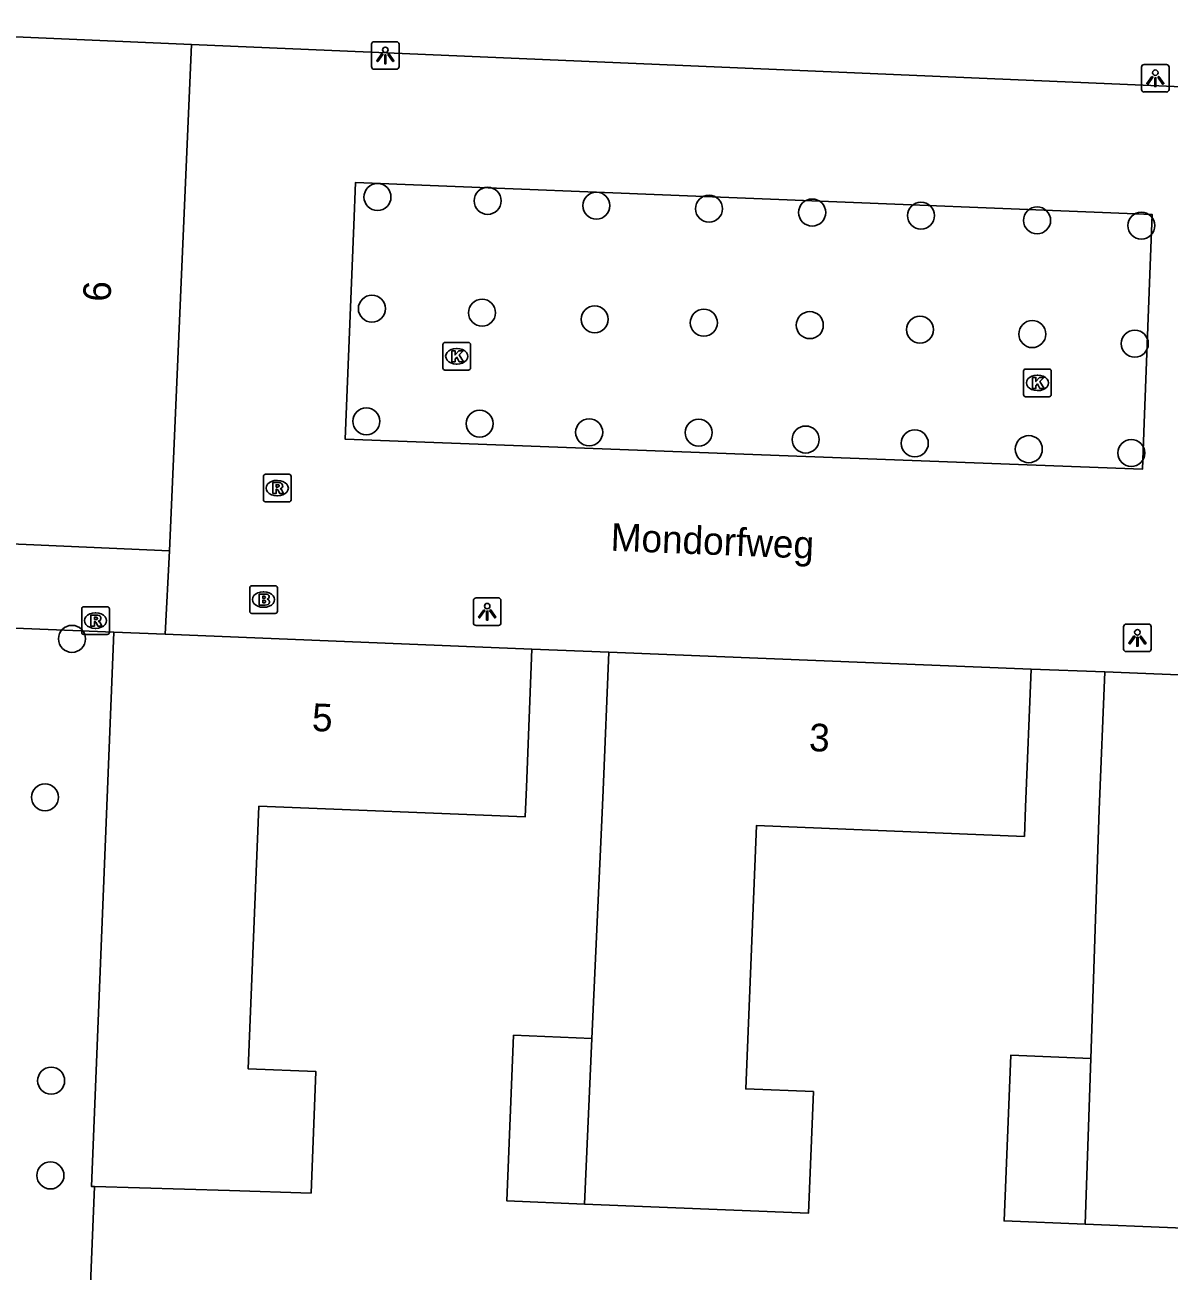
# Model space of a CAD drawing. Extents: x 160787 to 161428, y 386828 to 387483.
# Drawn here: x 160880.33 to 160921.72, y 387044.55 to 387089.65 of the extents above; entities that cross this region are included whole.
import ezdxf

# ---------------------------------------------------------------- set-up
doc = ezdxf.new("R2010")
doc.units = 0
for name, color, linetype in [('IMGEO_Boom', 7, 'Continuous'), ('IMGEO_Brandkraan', 7, 'Continuous'), ('IMGEO_Groenvoorziening', 7, 'Continuous'), ('IMGEO_Kolk', 7, 'Continuous'), ('IMGEO_Lichtpunt', 7, 'Continuous'), ('IMGEO_Openbare_ruimte_label', 7, 'Continuous'), ('IMGEO_Pand', 7, 'Continuous'), ('IMGEO_Pand_nummerreeks', 7, 'Continuous'), ('IMGEO_Rijbaan_lokaal_open', 7, 'Continuous'), ('IMGEO_Rioolput', 7, 'Continuous'), ('IMGEO_Voetpad_open', 7, 'Continuous')]:
    doc.layers.add(name, color=color, linetype=linetype)

msp = doc.modelspace()

# ---------------------------------------------------------------- linework, layer by layer
at = {"layer": 'IMGEO_Boom'}
for centre in [(160893.083, 387083.423), (160897.069, 387083.286), (160901.004, 387083.112), (160905.078, 387083), (160908.81, 387082.863), (160912.746, 387082.752), (160916.947, 387082.577), (160920.717, 387082.39), (160892.882, 387079.384), (160896.868, 387079.235), (160900.943, 387078.997), (160904.89, 387078.873), (160908.724, 387078.787), (160912.71, 387078.624), (160916.772, 387078.462), (160920.481, 387078.116), (160892.681, 387075.307), (160896.781, 387075.221), (160900.742, 387074.907), (160904.702, 387074.897), (160908.574, 387074.646), (160912.522, 387074.509), (160916.647, 387074.297), (160920.354, 387074.16), (160882.032, 387067.431), (160881.056, 387061.696), (160881.277, 387051.435), (160881.252, 387048.007)]:
    msp.add_circle(centre, 0.489, dxfattribs=at)
at = {"layer": 'IMGEO_Brandkraan'}
for p, q in [((160888.536, 387069.353), (160889.388, 387069.353)), ((160888.461, 387068.427), (160888.461, 387069.279)), ((160888.949, 387069.133), (160888.974, 387069.133)), ((160889.462, 387069.279), (160889.462, 387068.427)), ((160888.972, 387068.573), (160888.947, 387068.573)), ((160889.388, 387068.353), (160888.536, 387068.353))]:
    msp.add_line(p, q, dxfattribs=at)
for points in [[(160888.536, 387069.353), (160889.388, 387069.353)], [(160888.461, 387068.427), (160888.461, 387069.279)], [(160888.809, 387069.053), (160888.809, 387068.653), (160889.022, 387068.653)], [(160889.04, 387069.053), (160888.809, 387069.053)], [(160888.988, 387068.972), (160888.934, 387068.972), (160888.934, 387068.896)], [(160888.934, 387068.896), (160888.987, 387068.896)], [(160889.462, 387069.279), (160889.462, 387068.427)], [(160888.996, 387068.82), (160888.934, 387068.82), (160888.934, 387068.739)], [(160888.934, 387068.739), (160888.996, 387068.739)], [(160889.388, 387068.353), (160888.536, 387068.353)]]:
    msp.add_lwpolyline(points, dxfattribs=at)
for centre, radius, start, end in [((160888.538, 387069.277), 0.0765, 91.552, 178.448), ((160888.538, 387069.277), 0.0765, 91.552, 178.448), ((160889.386, 387069.277), 0.0765, 1.552, 88.448), ((160889.386, 387069.277), 0.0765, 1.552, 88.448), ((160888.989, 387068.934), 0.0379, 267.8285, 90.9355), ((160889.044, 387068.908), 0.145, 59.4692, 91.5367), ((160889.069, 387068.955), 0.0922, 285.5137, 58.1501), ((160888.997, 387068.779), 0.0404, 269.8759, 90.5077), ((160889.028, 387068.904), 0.251, 268.6676, 293.5347), ((160889.074, 387068.763), 0.105, 301.3115, 78.989), ((160888.538, 387068.429), 0.0765, 181.552, 268.448), ((160888.538, 387068.429), 0.0765, 181.552, 268.448), ((160889.386, 387068.429), 0.0765, 271.552, 358.448), ((160889.386, 387068.429), 0.0765, 271.552, 358.448)]:
    msp.add_arc(centre, radius, start, end, dxfattribs=at)
for centre, major_axis, ratio, start_param, end_param in [((160888.948, 387068.853), (-0.387, 0.002), 0.722429, 4.712389, 7.853982), ((160888.973, 387068.853), (-0.39, 0.002), 0.717154, 1.570796, 4.712389)]:
    msp.add_ellipse(centre, major_axis=major_axis, ratio=ratio, start_param=start_param, end_param=end_param, dxfattribs=at)
at = {"layer": 'IMGEO_Groenvoorziening'}
msp.add_lwpolyline([(160882.852, 387047.603), (160881.588, 387016.976)], dxfattribs=at)
at = {"layer": 'IMGEO_Kolk'}
for p, q in [((160895.45, 387077.233), (160895.45, 387078.085)), ((160895.525, 387078.159), (160896.377, 387078.159)), ((160895.938, 387077.939), (160895.963, 387077.939)), ((160896.451, 387078.085), (160896.451, 387077.233)), ((160896.377, 387077.159), (160895.525, 387077.159)), ((160895.961, 387077.379), (160895.936, 387077.379)), ((160916.458, 387076.271), (160916.458, 387077.123)), ((160916.533, 387077.197), (160917.385, 387077.197)), ((160917.459, 387077.123), (160917.459, 387076.271)), ((160916.946, 387076.977), (160916.971, 387076.977)), ((160917.385, 387076.197), (160916.533, 387076.197)), ((160916.969, 387076.417), (160916.944, 387076.417))]:
    msp.add_line(p, q, dxfattribs=at)
for points in [[(160895.45, 387077.233), (160895.45, 387078.085)], [(160895.525, 387078.159), (160896.377, 387078.159)], [(160896.451, 387078.085), (160896.451, 387077.233)], [(160895.771, 387077.859), (160895.894, 387077.859), (160895.894, 387077.708), (160896.024, 387077.859), (160896.188, 387077.859), (160896.042, 387077.708), (160896.195, 387077.459), (160896.043, 387077.459), (160895.958, 387077.623), (160895.894, 387077.556), (160895.894, 387077.459), (160895.771, 387077.459), (160895.771, 387077.859)], [(160896.377, 387077.159), (160895.525, 387077.159)], [(160916.458, 387076.271), (160916.458, 387077.123)], [(160916.533, 387077.197), (160917.385, 387077.197)], [(160917.459, 387077.123), (160917.459, 387076.271)], [(160916.779, 387076.897), (160916.902, 387076.897), (160916.902, 387076.746), (160917.032, 387076.897), (160917.196, 387076.897), (160917.05, 387076.746), (160917.203, 387076.497), (160917.051, 387076.497), (160916.966, 387076.661), (160916.902, 387076.594), (160916.902, 387076.497), (160916.779, 387076.497), (160916.779, 387076.897)], [(160917.385, 387076.197), (160916.533, 387076.197)]]:
    msp.add_lwpolyline(points, dxfattribs=at)
for centre, start, end in [((160895.527, 387078.083), 91.552, 178.448), ((160895.527, 387078.083), 91.552, 178.448), ((160896.375, 387078.083), 1.552, 88.448), ((160896.375, 387078.083), 1.552, 88.448), ((160895.527, 387077.235), 181.552, 268.448), ((160895.527, 387077.235), 181.552, 268.448), ((160896.375, 387077.235), 271.552, 358.448), ((160896.375, 387077.235), 271.552, 358.448), ((160916.535, 387077.121), 91.552, 178.448), ((160916.535, 387077.121), 91.552, 178.448), ((160917.383, 387077.121), 1.552, 88.448), ((160917.383, 387077.121), 1.552, 88.448), ((160916.535, 387076.273), 181.552, 268.448), ((160916.535, 387076.273), 181.552, 268.448), ((160917.383, 387076.273), 271.552, 358.448), ((160917.383, 387076.273), 271.552, 358.448)]:
    msp.add_arc(centre, 0.0765, start, end, dxfattribs=at)
for centre, major_axis, ratio, start_param, end_param in [((160895.937, 387077.659), (-0.387, 0.002), 0.722429, 4.712389, 7.853982), ((160895.962, 387077.659), (-0.39, 0.002), 0.717154, 1.570796, 4.712389), ((160916.945, 387076.697), (-0.387, 0.002), 0.722429, 4.712389, 7.853982), ((160916.97, 387076.697), (-0.39, 0.002), 0.717154, 1.570796, 4.712389)]:
    msp.add_ellipse(centre, major_axis=major_axis, ratio=ratio, start_param=start_param, end_param=end_param, dxfattribs=at)
at = {"layer": 'IMGEO_Lichtpunt'}
for p, q in [((160892.868, 387088.952), (160892.868, 387088.145)), ((160892.868, 387088.952), (160892.868, 387088.145)), ((160893.77, 387089.047), (160892.962, 387089.047)), ((160893.77, 387089.047), (160892.962, 387089.047)), ((160893.864, 387088.145), (160893.864, 387088.952)), ((160893.864, 387088.145), (160893.864, 387088.952)), ((160892.962, 387088.051), (160893.77, 387088.051)), ((160892.962, 387088.051), (160893.77, 387088.051)), ((160920.725, 387088.127), (160920.725, 387087.32)), ((160920.725, 387088.127), (160920.725, 387087.32)), ((160921.627, 387088.222), (160920.819, 387088.222)), ((160921.627, 387088.222), (160920.819, 387088.222)), ((160921.721, 387087.32), (160921.721, 387088.127)), ((160921.721, 387087.32), (160921.721, 387088.127)), ((160920.819, 387087.226), (160921.627, 387087.226)), ((160920.819, 387087.226), (160921.627, 387087.226)), ((160897.457, 387068.912), (160896.649, 387068.912)), ((160897.457, 387068.912), (160896.649, 387068.912)), ((160896.555, 387068.817), (160896.555, 387068.01)), ((160896.555, 387068.817), (160896.555, 387068.01)), ((160897.551, 387068.01), (160897.551, 387068.817)), ((160897.551, 387068.01), (160897.551, 387068.817)), ((160896.649, 387067.916), (160897.457, 387067.916)), ((160896.649, 387067.916), (160897.457, 387067.916)), ((160920.077, 387067.87), (160920.077, 387067.063)), ((160920.077, 387067.87), (160920.077, 387067.063)), ((160920.979, 387067.965), (160920.171, 387067.965)), ((160920.979, 387067.965), (160920.171, 387067.965)), ((160921.073, 387067.063), (160921.073, 387067.87)), ((160921.073, 387067.063), (160921.073, 387067.87)), ((160920.171, 387066.969), (160920.979, 387066.969)), ((160920.171, 387066.969), (160920.979, 387066.969))]:
    msp.add_line(p, q, dxfattribs=at)
for points in [[(160893.242, 387088.616), (160893.281, 387088.588), (160893.093, 387088.326), (160893.055, 387088.353), (160893.242, 387088.616)], [(160893.344, 387088.568), (160893.391, 387088.568), (160893.391, 387088.246), (160893.344, 387088.246), (160893.344, 387088.568)], [(160893.454, 387088.588), (160893.492, 387088.615), (160893.679, 387088.353), (160893.64, 387088.325), (160893.454, 387088.588)], [(160921.099, 387087.791), (160921.138, 387087.763), (160920.95, 387087.501), (160920.912, 387087.528), (160921.099, 387087.791)], [(160921.201, 387087.743), (160921.248, 387087.743), (160921.248, 387087.421), (160921.201, 387087.421), (160921.201, 387087.743)], [(160921.311, 387087.763), (160921.349, 387087.79), (160921.536, 387087.528), (160921.497, 387087.5), (160921.311, 387087.763)], [(160896.929, 387068.481), (160896.968, 387068.453), (160896.78, 387068.191), (160896.742, 387068.218), (160896.929, 387068.481)], [(160897.031, 387068.433), (160897.078, 387068.433), (160897.078, 387068.111), (160897.031, 387068.111), (160897.031, 387068.433)], [(160897.141, 387068.453), (160897.179, 387068.48), (160897.366, 387068.218), (160897.327, 387068.19), (160897.141, 387068.453)], [(160920.451, 387067.534), (160920.49, 387067.506), (160920.302, 387067.244), (160920.264, 387067.271), (160920.451, 387067.534)], [(160920.663, 387067.506), (160920.701, 387067.533), (160920.888, 387067.271), (160920.849, 387067.243), (160920.663, 387067.506)], [(160920.553, 387067.486), (160920.6, 387067.486), (160920.6, 387067.164), (160920.553, 387067.164), (160920.553, 387067.486)]]:
    msp.add_lwpolyline(points, dxfattribs=at)
for centre in [(160893.367, 387088.75), (160921.224, 387087.925), (160897.054, 387068.615), (160920.576, 387067.668)]:
    msp.add_circle(centre, 0.0994, dxfattribs=at)
for centre, start, end in [((160892.962, 387088.952), 90, 180), ((160892.962, 387088.952), 90, 180), ((160893.77, 387088.952), 0, 90), ((160893.77, 387088.952), 0, 90), ((160892.962, 387088.145), 180, 270), ((160892.962, 387088.145), 180, 270), ((160893.77, 387088.145), 270, 0), ((160893.77, 387088.145), 270, 360), ((160920.819, 387088.127), 90, 180), ((160920.819, 387088.127), 90, 180), ((160921.627, 387088.127), 0, 90), ((160921.627, 387088.127), 0, 90), ((160920.819, 387087.32), 180, 270), ((160920.819, 387087.32), 180, 270), ((160921.627, 387087.32), 270, 0), ((160921.627, 387087.32), 270, 360), ((160896.649, 387068.817), 90, 180), ((160896.649, 387068.817), 90, 180), ((160897.457, 387068.817), 0, 90), ((160897.457, 387068.817), 0, 90), ((160896.649, 387068.01), 180, 270), ((160896.649, 387068.01), 180, 270), ((160897.457, 387068.01), 270, 0), ((160897.457, 387068.01), 270, 360), ((160920.171, 387067.87), 90, 180), ((160920.171, 387067.87), 90, 180), ((160920.979, 387067.87), 0, 90), ((160920.979, 387067.87), 0, 90), ((160920.171, 387067.063), 180, 270), ((160920.171, 387067.063), 180, 270), ((160920.979, 387067.063), 270, 0), ((160920.979, 387067.063), 270, 360)]:
    msp.add_arc(centre, 0.0946, start, end, dxfattribs=at)
at = {"layer": 'IMGEO_Pand'}
for points in [[(160870.03, 387089.654), (160886.35, 387088.949)], [(160886.35, 387088.949), (160885.558, 387070.62)], [(160885.558, 387070.62), (160879.559, 387070.879)], [(160883.543, 387067.671), (160882.733, 387047.607), (160882.852, 387047.603)], [(160883.543, 387067.671), (160885.404, 387067.596)], [(160885.404, 387067.596), (160898.67, 387067.06)], [(160898.67, 387067.06), (160898.469, 387062.065), (160898.425, 387060.982), (160888.793, 387061.371), (160888.41, 387051.865), (160890.858, 387051.766), (160890.681, 387047.369), (160887.731, 387047.457), (160882.852, 387047.603)], [(160901.451, 387066.947), (160901.249, 387061.951), (160901.2, 387060.87), (160900.844, 387052.966)], [(160916.73, 387066.33), (160901.451, 387066.947)], [(160900.574, 387046.971), (160908.677, 387046.646), (160908.854, 387051.043), (160906.406, 387051.142), (160906.79, 387060.669), (160916.486, 387060.278), (160916.529, 387061.335), (160916.73, 387066.33)], [(160919.396, 387066.234), (160919.195, 387061.239), (160919.159, 387060.17), (160918.888, 387052.24)], [(160934.813, 387065.611), (160919.396, 387066.234)], [(160918.683, 387046.244), (160921.667, 387046.124), (160926.662, 387045.923), (160926.839, 387050.32), (160924.391, 387050.419), (160924.778, 387060.005), (160934.557, 387059.609), (160934.813, 387065.611)], [(160900.574, 387046.971), (160897.765, 387047.084), (160898.007, 387053.08), (160900.844, 387052.966)], [(160900.844, 387052.966), (160900.574, 387046.971)], [(160918.683, 387046.244), (160915.751, 387046.361), (160915.993, 387052.357), (160918.888, 387052.24)], [(160918.888, 387052.24), (160918.683, 387046.244)]]:
    msp.add_lwpolyline(points, dxfattribs=at)
at = {"layer": 'IMGEO_Rijbaan_lokaal_open'}
for points in [[(160886.35, 387088.949), (160924.453, 387087.312)], [(160921.048, 387081.254), (160921.106, 387082.794), (160892.287, 387083.947), (160892.225, 387082.407), (160891.99, 387076.457), (160891.919, 387074.654), (160920.761, 387073.576), (160920.823, 387075.234), (160921.048, 387081.254)], [(160885.404, 387067.596), (160885.558, 387070.62)], [(160898.67, 387067.06), (160901.451, 387066.947)], [(160916.73, 387066.33), (160919.396, 387066.234)]]:
    msp.add_lwpolyline(points, dxfattribs=at)
at = {"layer": 'IMGEO_Rioolput'}
for p, q in [((160888.957, 387072.461), (160888.957, 387073.313)), ((160889.032, 387073.387), (160889.884, 387073.387)), ((160889.445, 387073.167), (160889.47, 387073.167)), ((160889.958, 387073.313), (160889.958, 387072.461)), ((160889.468, 387072.607), (160889.443, 387072.607)), ((160889.884, 387072.387), (160889.032, 387072.387)), ((160882.382, 387067.665), (160882.382, 387068.517)), ((160882.457, 387068.591), (160883.309, 387068.591)), ((160883.383, 387068.517), (160883.383, 387067.665)), ((160882.87, 387068.371), (160882.895, 387068.371)), ((160883.309, 387067.591), (160882.457, 387067.591)), ((160882.893, 387067.811), (160882.868, 387067.811))]:
    msp.add_line(p, q, dxfattribs=at)
for points in [[(160888.957, 387072.461), (160888.957, 387073.313)], [(160889.032, 387073.387), (160889.884, 387073.387)], [(160889.546, 387073.085), (160889.294, 387073.087), (160889.294, 387072.687)], [(160889.472, 387073.006), (160889.418, 387073.006), (160889.418, 387072.925)], [(160889.958, 387073.313), (160889.958, 387072.461)], [(160889.294, 387072.687), (160889.418, 387072.687), (160889.418, 387072.849), (160889.429, 387072.849)], [(160889.418, 387072.925), (160889.47, 387072.925)], [(160889.476, 387072.82), (160889.547, 387072.687), (160889.687, 387072.687), (160889.622, 387072.813)], [(160889.884, 387072.387), (160889.032, 387072.387)], [(160882.382, 387067.665), (160882.382, 387068.517)], [(160882.457, 387068.591), (160883.309, 387068.591)], [(160883.383, 387068.517), (160883.383, 387067.665)], [(160882.971, 387068.289), (160882.719, 387068.291), (160882.719, 387067.891)], [(160882.719, 387067.891), (160882.843, 387067.891), (160882.843, 387068.053), (160882.854, 387068.053)], [(160882.897, 387068.21), (160882.843, 387068.21), (160882.843, 387068.129)], [(160882.843, 387068.129), (160882.895, 387068.129)], [(160882.901, 387068.024), (160882.972, 387067.891), (160883.112, 387067.891), (160883.047, 387068.017)], [(160883.309, 387067.591), (160882.457, 387067.591)]]:
    msp.add_lwpolyline(points, dxfattribs=at)
for centre, radius, start, end in [((160889.034, 387073.311), 0.0765, 91.552, 178.448), ((160889.034, 387073.311), 0.0765, 91.552, 178.448), ((160889.478, 387072.91), 0.0964, 77.0061, 93.1865), ((160889.492, 387072.967), 0.0378, 276.6634, 79.6772), ((160889.545, 387072.975), 0.109, 350.3612, 89.416), ((160889.543, 387072.975), 0.112, 277.5842, 350.9817), ((160889.882, 387073.311), 0.0765, 1.552, 88.448), ((160889.882, 387073.311), 0.0765, 1.552, 88.448), ((160889.428, 387072.796), 0.0533, 26.0293, 88.6989), ((160889.454, 387073.114), 0.19, 274.7715, 282.9687), ((160889.527, 387072.76), 0.108, 29.5134, 73.7905), ((160889.034, 387072.463), 0.0765, 181.552, 268.448), ((160889.034, 387072.463), 0.0765, 181.552, 268.448), ((160889.882, 387072.463), 0.0765, 271.552, 358.448), ((160889.882, 387072.463), 0.0765, 271.552, 358.448), ((160882.459, 387068.515), 0.0765, 91.552, 178.448), ((160882.459, 387068.515), 0.0765, 91.552, 178.448), ((160883.307, 387068.515), 0.0765, 1.552, 88.448), ((160883.307, 387068.515), 0.0765, 1.552, 88.448), ((160882.853, 387068), 0.0533, 26.0293, 88.6989), ((160882.879, 387068.318), 0.19, 274.7715, 282.9687), ((160882.903, 387068.114), 0.0964, 77.0061, 93.1865), ((160882.917, 387068.171), 0.0378, 276.6634, 79.6772), ((160882.97, 387068.179), 0.109, 350.3612, 89.416), ((160882.968, 387068.179), 0.112, 277.5842, 350.9817), ((160882.952, 387067.964), 0.108, 29.5134, 73.7905), ((160882.459, 387067.667), 0.0765, 181.552, 268.448), ((160882.459, 387067.667), 0.0765, 181.552, 268.448), ((160883.307, 387067.667), 0.0765, 271.552, 358.448), ((160883.307, 387067.667), 0.0765, 271.552, 358.448)]:
    msp.add_arc(centre, radius, start, end, dxfattribs=at)
for centre, major_axis, ratio, start_param, end_param in [((160889.444, 387072.887), (-0.387, 0.002), 0.722429, 4.712389, 7.853982), ((160889.469, 387072.887), (-0.39, 0.002), 0.717154, 1.570796, 4.712389), ((160882.869, 387068.091), (-0.387, 0.002), 0.722429, 4.712389, 7.853982), ((160882.894, 387068.091), (-0.39, 0.002), 0.717154, 1.570796, 4.712389)]:
    msp.add_ellipse(centre, major_axis=major_axis, ratio=ratio, start_param=start_param, end_param=end_param, dxfattribs=at)
at = {"layer": 'IMGEO_Voetpad_open'}
msp.add_lwpolyline([(160879.684, 387067.825), (160883.543, 387067.671)], dxfattribs=at)

# ---------------------------------------------------------------- texts
at = {"layer": 'IMGEO_Openbare_ruimte_label'}
msp.add_text('Mondorfweg', height=1, rotation=357.7071, dxfattribs=at).set_placement((160901.506, 387070.623))
at = {"layer": 'IMGEO_Pand_nummerreeks'}
for s, rotation, p in [('6', 87.5258, (160883.425, 387079.619)), ('5', 357.687, (160890.699, 387064.099)), ('3', 357.6853, (160908.683, 387063.372))]:
    msp.add_text(s, height=1, rotation=rotation, dxfattribs=at).set_placement(p)

doc.saveas('drawing.dxf')
